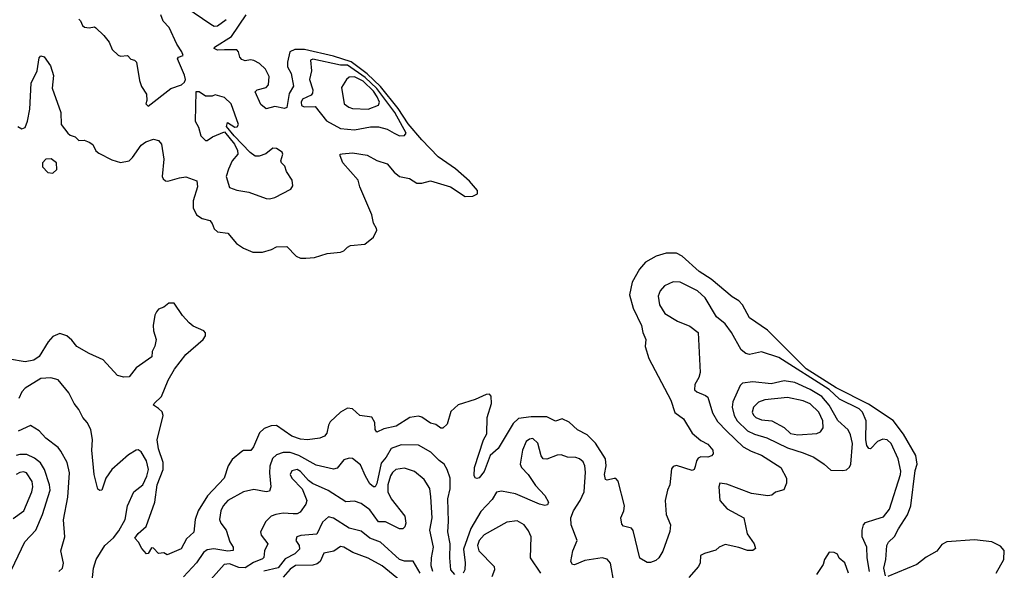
# Model space of a CAD drawing. Extents: x 1603745 to 1745082, y 385868 to 533966.
# Tile 490 of 646: x 1727573 to 1733256, y 451552 to 454731. Entities that reach past the tile are written whole.
import ezdxf

# ---------------------------------------------------------------- set-up
doc = ezdxf.new("R2010")
doc.units = 0

msp = doc.modelspace()

# ---------------------------------------------------------------- linework, layer by layer
at = {"layer": '0CON20XD'}
for points in [[(1728533.2, 454803.2), (1728676, 454705), (1728695, 454693.1), (1728715, 454694.6), (1728765, 454731.5)], [(1727915, 454732.9), (1727924.5, 454724.5), (1727935, 454698), (1727947.9, 454687.9), (1727974.3, 454684.3), (1728005, 454689.2), (1728013.3, 454683.3)], [(1728013.3, 454683.3), (1728059.5, 454639.5), (1728090.2, 454600.2), (1728107.7, 454557.7), (1728142.5, 454525), (1728155, 454520), (1728195, 454523.3), (1728215, 454502.5), (1728235, 454496.7), (1728247.5, 454485), (1728265, 454380), (1728276.2, 454345), (1728305, 454300), (1728306.7, 454265), (1728301.2, 454245), (1728315, 454231.2), (1728445.9, 454334.1), (1728507.5, 454355), (1728525, 454370), (1728530, 454385), (1728525, 454410), (1728483.8, 454505), (1728490, 454515), (1728517, 454523), (1728510, 454545), (1728480.2, 454590.2), (1728436.7, 454685), (1728402.3, 454722.3), (1728388.6, 454758.6)], [(1729435, 453956.7), (1729495, 453961.2), (1729578, 453948), (1729635, 453918.2), (1729695, 453899.4), (1729735, 453851.1), (1729765, 453826.4), (1729823.1, 453813.1), (1729865, 453787.5), (1729895, 453786.4), (1729945, 453801.1), (1730060, 453765), (1730145, 453710.5), (1730188.3, 453711.7), (1730216.5, 453725), (1730215.9, 453745), (1730169.2, 453799.2), (1730089.2, 453869.2), (1729988.6, 453938.6), (1729895, 454037.4), (1729815, 454128.8), (1729757.2, 454217.3), (1729655, 454344.1), (1729578.2, 454418.2), (1729487, 454487), (1729385, 454519.6), (1729217.9, 454557.9), (1729161.4, 454558.6), (1729132.3, 454545), (1729118.4, 454485), (1729118.8, 454458.8), (1729140, 454420), (1729153.9, 454346.1), (1729129, 454305), (1729115.4, 454224.6), (1729102.1, 454217.9), (1729045, 454230.3), (1728995, 454216), (1728965, 454242), (1728932.5, 454315), (1728943.4, 454326.6), (1728995, 454340), (1729010, 454355), (1729012.5, 454402.5), (1728992.4, 454445), (1728958, 454478), (1728925, 454495.3), (1728905, 454499.6), (1728875, 454493.8), (1728855, 454500.6), (1728844.4, 454515), (1728837.1, 454545), (1728826.1, 454556.1), (1728755.8, 454555.8), (1728715, 454555.5), (1728695.8, 454565), (1728698.3, 454571.7), (1728796.2, 454633.8), (1728881, 454759)], [(1727563.5, 454115), (1727585, 454101.5), (1727605, 454108.1), (1727617.6, 454145), (1727631.3, 454215), (1727639.5, 454365), (1727673.5, 454435), (1727685, 454510), (1727695, 454522.5), (1727715, 454516.7), (1727752, 454465), (1727767.6, 454407.6), (1727761.5, 454335), (1727811.3, 454195), (1727812.2, 454125), (1727851.2, 454075), (1727865, 454063.3), (1727893.6, 454053.6), (1727915, 454033.3), (1727945, 454036), (1727975, 454024), (1727995, 454010), (1728012.7, 453972.7), (1728029.5, 453959.5), (1728105, 453920.8), (1728155, 453907.1), (1728205, 453916.5), (1728225.3, 453935), (1728275, 454006), (1728301.2, 454025), (1728345, 454041.4), (1728375, 454032.5), (1728391.5, 454011.5), (1728406, 453926), (1728396.5, 453825), (1728401.5, 453811.5), (1728415, 453799.6), (1728427.9, 453797.9), (1728495, 453818.7), (1728533.1, 453823.1), (1728595, 453800), (1728600.3, 453765), (1728574.7, 453685), (1728575.3, 453645.3), (1728594.5, 453605), (1728626.6, 453583.4), (1728671.2, 453571.2), (1728683.8, 453555), (1728695, 453523.5), (1728715, 453505.4), (1728775, 453498.6), (1728825, 453438.9), (1728865, 453412), (1728919.1, 453389.1), (1728975, 453389.4), (1729026.6, 453403.4), (1729055, 453419.4), (1729115, 453421.4), (1729168.8, 453365), (1729194.8, 453354.8), (1729224.2, 453354.2), (1729275, 453358.9), (1729348.1, 453381.9), (1729425, 453389), (1729444.2, 453395.8), (1729465, 453418.1), (1729482.7, 453427.3), (1729565, 453434.5), (1729615.6, 453474.4), (1729634, 453515), (1729632, 453525), (1729616.4, 453556.4), (1729605.9, 453605), (1729536.9, 453765), (1729527.1, 453805), (1729438.6, 453905), (1729422.5, 453945), (1729422.5, 453955), (1729435, 453956.7)], [(1729765, 454060), (1729795, 454061.9), (1729803.3, 454075), (1729739.5, 454195), (1729635, 454334), (1729567.8, 454397.8), (1729465, 454468.5), (1729425, 454467.5), (1729265, 454503.3), (1729252.5, 454497.5), (1729256.7, 454435), (1729245.5, 454384.5), (1729264.6, 454325), (1729263.9, 454306.1), (1729255.3, 454294.7), (1729205, 454271.1), (1729198.1, 454255), (1729200.3, 454235), (1729215, 454226.8), (1729279.1, 454229.1), (1729345, 454145.9), (1729425, 454102), (1729505, 454095.3), (1729597.6, 454112.4), (1729645, 454112.5), (1729695, 454099.6), (1729734.7, 454074.7), (1729765, 454060)], [(1729585, 454214.6), (1729643.5, 454236.5), (1729649.2, 454255), (1729637.4, 454285), (1729615, 454318.2), (1729555, 454375.4), (1729505, 454400.7), (1729475, 454399.6), (1729458.9, 454385), (1729431.7, 454338.3), (1729447.1, 454245), (1729472.5, 454225), (1729495, 454218.5), (1729585, 454214.6)], [(1729015, 453696.2), (1729045, 453703.8), (1729138.3, 453751.7), (1729149.3, 453770.7), (1729146, 453805), (1729113.8, 453855), (1729103.8, 453885), (1729083.8, 453905), (1729081.2, 453915), (1729092, 453955), (1729088.8, 453965), (1729055, 453986.2), (1729035, 453988.8), (1728994.6, 453955.4), (1728955, 453942.9), (1728933.4, 453943.4), (1728904.5, 453964.5), (1728810.5, 454060.5), (1728767.5, 454115), (1728773.3, 454136.7), (1728815, 454111.2), (1728828.3, 454111.7), (1728835.7, 454125), (1728793.1, 454245), (1728755, 454281.9), (1728702.5, 454297.5), (1728685, 454290), (1728645, 454290), (1728610, 454315), (1728590, 454315), (1728586.7, 454145), (1728605, 454110), (1728619.3, 454059.3), (1728645, 454033.3), (1728655, 454033.3), (1728685.6, 454054.4), (1728755, 454082.5), (1728813, 454013), (1728831.4, 453975), (1728832.5, 453955), (1728799.4, 453915), (1728778, 453868), (1728766, 453825), (1728785, 453762.5), (1728825.8, 453745.8), (1728895.7, 453735.7), (1728995, 453698), (1729015, 453696.2)], [(1727765, 453844.4), (1727787.1, 453865), (1727786.7, 453905), (1727755, 453927.1), (1727725, 453925.5), (1727704.6, 453905), (1727705, 453881.2), (1727735, 453849.2), (1727765, 453844.4)], [(1732675, 452337.5), (1732615, 452416.4), (1732472, 452512), (1732286.7, 452605), (1732113.5, 452715), (1731888.9, 452938.9), (1731785, 453010.6), (1731745, 453083.8), (1731725, 453108.6), (1731685, 453131.6), (1731565, 453233.5), (1731495, 453278.1), (1731397.1, 453365), (1731365, 453382.7), (1731305, 453383.3), (1731247.1, 453365), (1731185, 453330.4), (1731150, 453290), (1731108.8, 453215), (1731092.6, 453142.6), (1731113.5, 453065), (1731162.5, 452965), (1731170, 452925), (1731188, 452885), (1731184, 452845), (1731204, 452775), (1731331.9, 452535), (1731353.9, 452463.9), (1731405, 452426.9), (1731455, 452343.1), (1731505, 452301.5), (1731545, 452280), (1731574.2, 452245), (1731576, 452225), (1731566.4, 452213.6), (1731544.4, 452205.6), (1731505, 452206.8), (1731490.3, 452199.7), (1731480, 452185), (1731471.9, 452151.9), (1731465.6, 452134.4), (1731455, 452128), (1731365, 452156.8), (1731345, 452150.9), (1731335, 452137.3), (1731326.5, 452045), (1731312.3, 452015), (1731298.6, 451955), (1731303.8, 451873.8), (1731329.6, 451815), (1731325, 451776.2), (1731285, 451663.3), (1731262, 451625), (1731245, 451609.2), (1731215, 451596.7), (1731195, 451596.7), (1731152.5, 451622.5), (1731115, 451782), (1731103.8, 451795), (1731058, 451808), (1731048, 451818), (1731043.3, 451855), (1731061.2, 451895), (1731063.8, 451923.8), (1731027.3, 452067.3), (1731015, 452081.4), (1731005, 452083.1), (1730965, 452072.9), (1730955, 452076), (1730947.9, 452105), (1730958.2, 452155), (1730954.7, 452195), (1730896.8, 452286.8), (1730847.8, 452335), (1730792.4, 452362.4), (1730745, 452407.3), (1730705, 452425.9), (1730665, 452413.5), (1730615, 452437.9), (1730525, 452438.6), (1730452.2, 452427.8), (1730420.7, 452399.3), (1730335, 452255.5), (1730288.8, 452215), (1730255, 452122.9), (1730225, 452086), (1730212.3, 452082.3), (1730204.3, 452084.3), (1730197, 452097), (1730199.1, 452145), (1730250.7, 452305), (1730270.2, 452339.8), (1730271, 452435), (1730296.8, 452515), (1730295, 452557.1), (1730285, 452569.5), (1730265, 452567.6), (1730201.6, 452538.4), (1730105, 452507), (1730061.8, 452468.2), (1730040.5, 452395), (1730015, 452372.5), (1730005, 452372.5), (1729975, 452393.6), (1729945, 452400.8), (1729895, 452436.2), (1729875, 452441.8), (1729825, 452435.3), (1729745.8, 452384.2), (1729675, 452369.7), (1729635, 452349.2), (1729624.6, 452364.6), (1729622.5, 452405), (1729605, 452436.7), (1729537.5, 452445), (1729495, 452484), (1729465, 452488.6), (1729425, 452464.4), (1729365, 452408.6), (1729355, 452390), (1729345.5, 452344.5), (1729332.4, 452327.6), (1729305, 452315.7), (1729235, 452305.3), (1729195, 452309.2), (1729145, 452327.4), (1729055, 452387.5), (1729025, 452385.5), (1728985, 452370.6), (1728956.5, 452345), (1728922.1, 452265), (1728906.7, 452243.3), (1728865, 452243.5), (1728855, 452238.2), (1728798.9, 452191.1), (1728776.2, 452155), (1728753.8, 452085), (1728657, 451983), (1728603.4, 451896.6), (1728586.4, 451846.4), (1728577.7, 451772.3), (1728535.2, 451734.8), (1728505, 451675.6), (1728425, 451641.2), (1728405, 451653.3), (1728375, 451650), (1728345, 451680), (1728335, 451682.5), (1728315, 451650), (1728305, 451647.5), (1728278, 451678), (1728260, 451715), (1728237.5, 451737.5), (1728256.2, 451765), (1728304, 451806), (1728353.1, 451945), (1728366.3, 452045), (1728401.6, 452135), (1728401.9, 452175), (1728375, 452254), (1728367.2, 452305), (1728402.1, 452445), (1728395, 452467.5), (1728375, 452485.6), (1728346, 452505), (1728348.6, 452515), (1728391.9, 452555), (1728430, 452650), (1728466.1, 452713.9), (1728532.8, 452797.2), (1728632.9, 452885), (1728646.7, 452906.7), (1728645, 452923.3), (1728635.4, 452935.4), (1728575, 452961.8), (1728550.6, 452980.6), (1728513.3, 453023.3), (1728465, 453094.3), (1728435, 453094.2), (1728405, 453071.4), (1728375, 453058.9), (1728362.7, 453045), (1728354.1, 453025), (1728344.6, 452964.6), (1728345.6, 452935), (1728360.6, 452885), (1728353.2, 452846.8), (1728338, 452815), (1728336.2, 452785), (1728245, 452721.2), (1728205, 452670), (1728175, 452667.5), (1728136.9, 452676.9), (1728055, 452768), (1727973.5, 452803.5), (1727902.5, 452845), (1727875, 452880), (1727845.5, 452905.5), (1727805, 452918.6), (1727765, 452902.5), (1727738.3, 452871.7), (1727685, 452787.1), (1727655, 452764.4), (1727605, 452755.8), (1727515, 452771.1)], [(1732478.3, 451545), (1732464.8, 451625), (1732462.2, 451685), (1732436.1, 451746.1), (1732435.6, 451784.4), (1732444, 451815), (1732455, 451828.5), (1732515, 451847.1), (1732558.4, 451861.6), (1732594.5, 451905), (1732658.2, 452105), (1732659.1, 452125), (1732643.7, 452195), (1732603.2, 452285), (1732580.5, 452305), (1732555, 452308.5), (1732524.6, 452295.4), (1732485, 452254.3), (1732475, 452255.6), (1732463, 452273), (1732456.2, 452305), (1732459.7, 452415), (1732438.2, 452465), (1732419.6, 452485), (1732305, 452540.9), (1732245, 452595.6), (1731955, 452781.6), (1731855, 452813.3), (1731785, 452798.1), (1731765, 452802.9), (1731738, 452825), (1731681.5, 452925), (1731645, 452974.2), (1731594.6, 453014.6), (1731529.2, 453125), (1731485, 453166.2), (1731385, 453216.5), (1731345, 453218.1), (1731294.3, 453195), (1731270, 453165), (1731259.1, 453135), (1731265.5, 453085), (1731297.1, 453035), (1731370.2, 452990.2), (1731441.1, 452961.1), (1731489.4, 452925), (1731501.5, 452695), (1731493.3, 452665), (1731470, 452625), (1731468.6, 452595), (1731482.2, 452582.2), (1731532.2, 452562.2), (1731545, 452551.4), (1731571.9, 452461.9), (1731601.5, 452411.5), (1731655.5, 452355.5), (1731749.1, 452265), (1731795, 452239.5), (1731855, 452217.6), (1731966.7, 452145), (1731999.2, 452085), (1731999.2, 452055), (1731983, 452017), (1731936, 452004), (1731915, 451986.2), (1731892, 451982), (1731796.7, 451995), (1731655, 452050.5), (1731614, 452056), (1731608.7, 452035), (1731615, 451954.5), (1731657.5, 451907.5), (1731753.1, 451855), (1731772.4, 451762.4), (1731812.9, 451705), (1731821.2, 451678.8), (1731805, 451667.5), (1731775, 451666.5), (1731724.7, 451684.7), (1731645, 451701.1), (1731610, 451685), (1731591.7, 451668.3), (1731525, 451648.8), (1731502.9, 451637.1), (1731501.8, 451595), (1731492.1, 451575), (1731435, 451510)], [(1727988.9, 451475), (1728000, 451565), (1728015, 451614), (1728063.8, 451696.2), (1728115, 451739.2), (1728145, 451779.4), (1728181.8, 451845), (1728195.9, 451924.1), (1728232.5, 452005), (1728285, 452045.5), (1728307.4, 452095), (1728316.3, 452135), (1728305.3, 452185), (1728275, 452236.9), (1728257, 452247), (1728245, 452245.5), (1728200.7, 452219.3), (1728104.4, 452135), (1728070.9, 452085), (1728046.7, 452015), (1728035, 452013.3), (1728025, 452020), (1728002.9, 452105), (1727989.5, 452245), (1727994.4, 452305), (1727984.4, 452365), (1727963.1, 452405), (1727936.9, 452435), (1727915, 452480.8), (1727887.3, 452515), (1727857.6, 452577.6), (1727795, 452652), (1727753.5, 452663.5), (1727695, 452659.6), (1727605, 452602.8), (1727585, 452583.2), (1727568.5, 452545)], [(1732325, 452127.8), (1732345, 452132.2), (1732362.9, 452147.1), (1732370.8, 452165), (1732380.8, 452285), (1732368.8, 452335), (1732355, 452363.5), (1732296.3, 452416.3), (1732244.8, 452505), (1732203.2, 452555), (1732135, 452596.7), (1732046.7, 452636.7), (1731985, 452645.7), (1731910.5, 452629.5), (1731805, 452640.3), (1731745, 452632.2), (1731730.9, 452619.1), (1731690, 452525), (1731686.4, 452495), (1731697.1, 452445), (1731713.7, 452415), (1731775, 452358.1), (1731815, 452338.1), (1731885, 452316.8), (1732005, 452258.4), (1732095, 452230.7), (1732157.1, 452205), (1732215.9, 452165.9), (1732255, 452130.6), (1732325, 452127.8)], [(1732065, 452334.3), (1732175, 452341.8), (1732195, 452352.2), (1732211.5, 452375), (1732208.9, 452415), (1732186.2, 452465), (1732135, 452512.5), (1732095, 452529.7), (1732005, 452549.7), (1731873.4, 452536.6), (1731837.2, 452522.8), (1731809.1, 452495), (1731801.3, 452465), (1731807.9, 452447.9), (1731821.9, 452435), (1731855, 452421.6), (1731915, 452414.7), (1731985, 452376.4), (1732022.1, 452342.1), (1732065, 452334.3)], [(1727798.8, 451545), (1727820, 451565), (1727826.6, 451593.4), (1727810.6, 451665), (1727833.1, 451745), (1727826, 451844), (1727850.6, 451975), (1727860.9, 452115), (1727846.5, 452175), (1727810.2, 452240.2), (1727795, 452261.2), (1727724.7, 452314.7), (1727685, 452357.1), (1727635, 452388), (1727565, 452355.7)], [(1732570.2, 451520.2), (1732561.6, 451565), (1732571.8, 451615), (1732577.5, 451695), (1732588.5, 451715), (1732623.2, 451746.8), (1732645, 451792.2), (1732697.5, 451872.5), (1732716.1, 451925), (1732742.4, 452127.6), (1732753.5, 452165), (1732745.2, 452215), (1732675, 452337.5)], [(1730085, 451527.5), (1730061.8, 451555), (1730055.3, 451625.3), (1730058.4, 451705), (1730044.3, 451775), (1730048.3, 451835), (1730044.7, 451965.3), (1730058.3, 452021.7), (1730057.8, 452085), (1730040.5, 452135), (1730024.2, 452165), (1729995, 452185.6), (1729946.5, 452235), (1729875, 452274.6), (1729775, 452277.5), (1729718.1, 452255), (1729689.5, 452205), (1729659.6, 452170.4), (1729635, 452054.3), (1729625, 452034.4), (1729616.3, 452033.7), (1729595, 452051.1), (1729568.4, 452095), (1729540.5, 452160.5), (1729495, 452196.9), (1729475, 452200), (1729445, 452190), (1729405, 452142.9), (1729385, 452137.1), (1729285, 452159.4), (1729184.6, 452214.6), (1729135, 452231.5), (1729095, 452233.3), (1729055, 452219.5), (1729032.6, 452197.4), (1729017.2, 452152.8), (1729014.3, 452115), (1729022.1, 452035), (1729015, 452010), (1728995, 452006.2), (1728925, 452019.1), (1728865, 452005.4), (1728775.3, 451954.7), (1728748.2, 451925), (1728734.7, 451895), (1728726.1, 451845), (1728733.9, 451825), (1728764.8, 451784.8), (1728786.6, 451716.6), (1728804.5, 451685), (1728805, 451666.7), (1728775, 451662.1), (1728693, 451677), (1728655, 451670.3), (1728634.7, 451655), (1728594.5, 451595), (1728518.2, 451515)], [(1731004.8, 451475), (1730983.1, 451593.1), (1730965, 451617.5), (1730935, 451624.1), (1730835, 451608.7), (1730775, 451584.5), (1730765, 451585.8), (1730753.8, 451603.8), (1730765.3, 451664.7), (1730791.1, 451725), (1730755.5, 451815.5), (1730754.4, 451855), (1730768.9, 451895), (1730808.8, 451955), (1730832.2, 452005), (1730839.6, 452119.6), (1730835.2, 452155.2), (1730825, 452178.1), (1730805, 452195.5), (1730782.8, 452202.8), (1730735, 452205.5), (1730698, 452218), (1730675, 452216.5), (1730616, 452194), (1730595.5, 452195.5), (1730584, 452214), (1730563.6, 452286.4), (1730535, 452313.1), (1730515, 452309.4), (1730496.9, 452295), (1730475.5, 452245), (1730461.5, 452165), (1730468.9, 452145), (1730508.5, 452105), (1730551.2, 452041.2), (1730604.2, 451985), (1730626, 451945), (1730619.5, 451930.5), (1730605, 451926), (1730574.5, 451934.5), (1730435, 451993.1), (1730355, 452009.5), (1730325, 452002.9), (1730299.7, 451960.3), (1730235, 451891.5), (1730176.6, 451793.4), (1730135.2, 451675), (1730144.4, 451595), (1730141.9, 451555), (1730132.9, 451535)], [(1727525.3, 451554.7), (1727603.9, 451716.1), (1727666.8, 451785), (1727705.3, 451875), (1727748.6, 452015), (1727745.8, 452045), (1727716.7, 452135), (1727692.7, 452172.7), (1727659.6, 452199.6), (1727615, 452221), (1727575, 452221.7), (1727553.8, 452215)], [(1727535, 451851.6), (1727596.7, 451895), (1727643.4, 452005), (1727649.2, 452035), (1727645, 452065.6), (1727613.3, 452115), (1727595, 452121.6), (1727575, 452117.9), (1727553.8, 452105)], [(1729958.8, 451545), (1729947.9, 451577.9), (1729949.6, 451625), (1729961.3, 451685), (1729940, 451785), (1729954, 451855), (1729946.9, 451976.9), (1729940, 452025), (1729907.4, 452077.4), (1729852.7, 452122.7), (1729795, 452141.6), (1729745, 452133.7), (1729725, 452117.8), (1729712.8, 452097.2), (1729699, 452045), (1729697.5, 452005), (1729717.1, 451965), (1729795.4, 451865), (1729802.7, 451825), (1729796.5, 451803.5), (1729785, 451791.1), (1729765, 451791.5), (1729685, 451831.7), (1729645, 451832.7), (1729595, 451901.6), (1729545, 451938.2), (1729505, 451952.2), (1729455, 451947.5), (1729353.4, 452013.4), (1729263.3, 452053.3), (1729240.6, 452070.6), (1729195, 452123.6), (1729175, 452133.8), (1729143.8, 452126.2), (1729134.1, 452105), (1729145, 452083.6), (1729203.1, 452023.1), (1729230, 451955), (1729224.5, 451935), (1729191.9, 451888.1), (1729175, 451878.8), (1729151.5, 451878.5), (1729095, 451882.7), (1729051.2, 451875), (1729025.3, 451864.7), (1728994.4, 451835), (1728963.8, 451775), (1728966.2, 451755), (1729005.4, 451705), (1728986.7, 451665), (1728982.8, 451627.2), (1728975, 451617.9), (1728922.2, 451597.8), (1728875, 451566.5), (1728838.8, 451568.8), (1728785, 451589.7), (1728753.8, 451586.2), (1728645.2, 451464.8)], [(1729884.4, 451535.6), (1729845, 451604.4), (1729795, 451605.4), (1729765, 451614.6), (1729655, 451714.6), (1729595, 451738.2), (1729545, 451779.1), (1729475, 451796), (1729385, 451853.1), (1729355, 451861.9), (1729320.7, 451829.3), (1729289.3, 451760.7), (1729195.9, 451754.1), (1729172.9, 451745), (1729166.5, 451725), (1729186.1, 451695), (1729188.2, 451675), (1729161.9, 451648.1), (1729105, 451618.4), (1729065, 451566.7), (1728982.4, 451547.6)], [(1730580.5, 451535), (1730521.1, 451625), (1730525.9, 451745), (1730511, 451781), (1730484.3, 451814.3), (1730445, 451837.1), (1730385, 451830.5), (1730255, 451757.2), (1730225.3, 451725), (1730215.3, 451695), (1730224.1, 451664.1), (1730312.2, 451575), (1730314.3, 451555), (1730297.8, 451515)], [(1733210, 451535), (1733254.2, 451615), (1733256.4, 451666.4), (1733235, 451691.7), (1733185, 451716.1), (1733085, 451728), (1732925, 451716.7), (1732895, 451702), (1732867.8, 451662.2), (1732805, 451628.2), (1732751.2, 451585), (1732585, 451516.9)], [(1729792, 451475), (1729665, 451577.4), (1729585, 451622.4), (1729495.7, 451655), (1729445, 451686.4), (1729425, 451688.9), (1729386.3, 451663.7), (1729329.6, 451650.4), (1729307, 451603), (1729290.3, 451589.7), (1729265, 451582.5), (1729165, 451579.4), (1729135, 451559.7), (1729095, 451513.2)], [(1732356.8, 451536.8), (1732335.4, 451595.4), (1732302.3, 451622.3), (1732293.3, 451645), (1732275, 451656), (1732245, 451656.2), (1732219.4, 451615), (1732210, 451585), (1732171.7, 451528.3)]]:
    msp.add_lwpolyline(points, dxfattribs=at)

doc.saveas('drawing.dxf')
